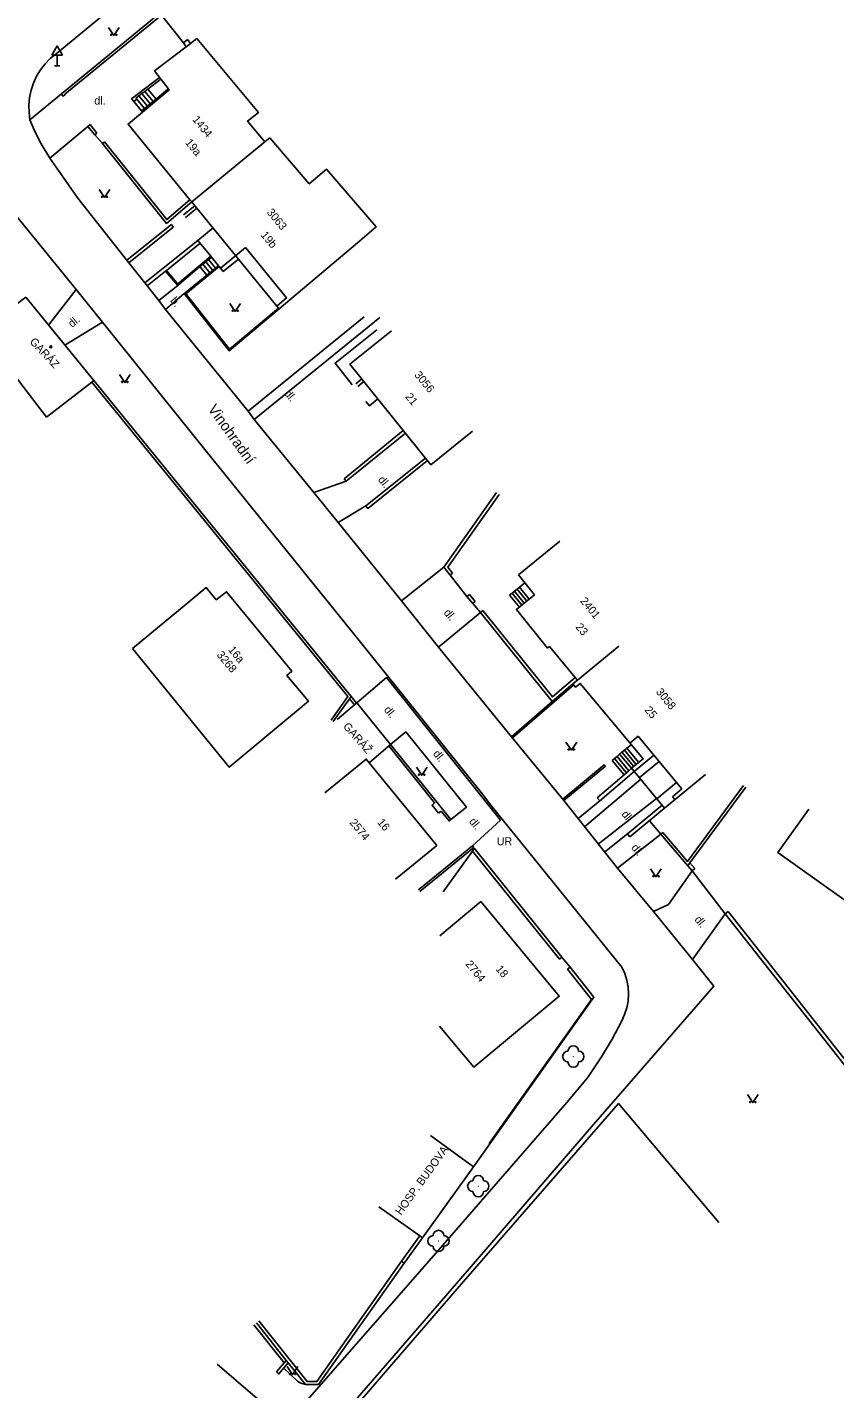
# Model space of a CAD drawing. Extents: x -584400 to -581602, y -1210894 to -1208793.
# Drawn here: x -582116.4 to -582040.8, y -1209585.2 to -1209457.6 of the extents above; entities that cross this region are included whole.
import ezdxf

# ---------------------------------------------------------------- set-up
doc = ezdxf.new("R2010")
doc.units = 0
for name, color, linetype in [('BUDOVY_MĚŘ', 7, 'Continuous'), ('NÁZVY_ULIC_TOK_SMĚR', 7, 'Continuous'), ('POMOC_POPIS', 7, 'Continuous'), ('ROZHRANÍ_PLOCH', 7, 'Continuous'), ('ZELEŇ', 7, 'Continuous'), ('ZN_BUDOV', 7, 'Continuous'), ('ZN_DOPLŇKOVÉ', 7, 'Continuous'), ('ZN_KULTUR', 7, 'Continuous'), ('Č_POPIS_EVID', 7, 'Continuous')]:
    doc.layers.add(name, color=color, linetype=linetype)

msp = doc.modelspace()

# ---------------------------------------------------------------- linework, layer by layer
at = {"layer": 'BUDOVY_MĚŘ'}
for points in [[(-582100.51, -1209458.67), (-582101.1, -1209459.12), (-582101.5, -1209459.43), (-582104.48, -1209461.7), (-582103.12, -1209463.48), (-582106.95, -1209466.68), (-582101.16, -1209473.77), (-582101, -1209473.97), (-582100.7, -1209474.33), (-582100.52, -1209474.56), (-582092.87, -1209483.92), (-582092.8, -1209484)], [(-582094.14, -1209468.35), (-582095.76, -1209466.39), (-582094.74, -1209465.59), (-582100.51, -1209458.67)], [(-582092.8, -1209484), (-582085.47, -1209477.81), (-582083.73, -1209476.32), (-582088.37, -1209470.9), (-582089.99, -1209472.29), (-582093.68, -1209467.98), (-582094.14, -1209468.35)], [(-582094.14, -1209468.35), (-582101, -1209473.97)], [(-582132.91, -1209483.58), (-582125.07, -1209477.19), (-582118.95, -1209484.75), (-582116.79, -1209483.08), (-582116.55, -1209482.9), (-582110.17, -1209490.72)], [(-582082.27, -1209486.06), (-582086.17, -1209489.19), (-582078.59, -1209498.6)], [(-582120.48, -1209486.5), (-582114.6, -1209494.13), (-582110.36, -1209490.88)], [(-582110.36, -1209490.88), (-582110.17, -1209490.72)], [(-582074.69, -1209495.46), (-582078.59, -1209498.6)], [(-582066.5, -1209505.77), (-582070.39, -1209508.91)], [(-582068.87, -1209510.8), (-582070.39, -1209508.91)], [(-582106.55, -1209515.82), (-582101.53, -1209511.68), (-582099.63, -1209510.11), (-582098.7, -1209511.26), (-582097.73, -1209510.5), (-582091.61, -1209517.94), (-582092.08, -1209518.35), (-582090.06, -1209520.77), (-582097.48, -1209526.95), (-582106.55, -1209515.82)], [(-582068.87, -1209510.8), (-582070.57, -1209512.17), (-582067.66, -1209515.78)], [(-582064.86, -1209518.79), (-582065.06, -1209518.55), (-582067.48, -1209515.64), (-582067.66, -1209515.78)], [(-582060.99, -1209515.62), (-582064.86, -1209518.79)], [(-582064.86, -1209518.79), (-582065.29, -1209519.14), (-582065.03, -1209519.45), (-582064.6, -1209519.1), (-582058.71, -1209526.18), (-582059.78, -1209527.05), (-582056.7, -1209530.79)], [(-582087.37, -1209522.48), (-582085.53, -1209520.92), (-582082.37, -1209524.83)], [(-582084.37, -1209526.53), (-582082.37, -1209524.83)], [(-582088.52, -1209529.35), (-582084.65, -1209526.19), (-582078.02, -1209534.29)], [(-582052.87, -1209527.64), (-582056.7, -1209530.79)], [(-582043.17, -1209530.88), (-582046.07, -1209534.95), (-582036.23, -1209541.97)], [(-582081.89, -1209537.45), (-582078.02, -1209534.29)], [(-582077.77, -1209551.21), (-582074.57, -1209555.06), (-582066.57, -1209548.41), (-582073.92, -1209539.54)], [(-582077.76, -1209542.74), (-582073.92, -1209539.54)], [(-582078.64, -1209561.47), (-582074.59, -1209564.39)], [(-582083.45, -1209568.15), (-582079.62, -1209570.88), (-582079.38, -1209571.05), (-582074.59, -1209564.39)], [(-582098.61, -1209582.9), (-582095.04, -1209585.96), (-582094.81, -1209586.15)]]:
    msp.add_lwpolyline(points, dxfattribs=at)
at = {"layer": 'ROZHRANÍ_PLOCH'}
for points in [[(-582085.62, -1209436.97), (-582113.7, -1209460.09), (-582114.25, -1209460.53), (-582114.74, -1209461.04), (-582115.17, -1209461.59), (-582115.53, -1209462.2), (-582115.83, -1209462.84), (-582116.05, -1209463.5), (-582116.19, -1209464.19), (-582116.26, -1209464.9), (-582116.24, -1209465.6), (-582116.15, -1209466.28)], [(-582104.02, -1209462.3), (-582106.64, -1209464.3)], [(-582103.9, -1209462.46), (-582105.12, -1209463.39)], [(-582113.21, -1209463.83), (-582116.15, -1209466.28)], [(-582106.41, -1209464.57), (-582106.64, -1209464.3)], [(-582106.15, -1209464.35), (-582106.41, -1209464.57)], [(-582105.95, -1209464.03), (-582106.23, -1209464.24)], [(-582106.15, -1209464.35), (-582106.23, -1209464.24)], [(-582106.15, -1209464.35), (-582105.42, -1209465.22)], [(-582105.67, -1209463.82), (-582105.95, -1209464.03)], [(-582105.95, -1209464.03), (-582105.15, -1209464.99)], [(-582105.4, -1209463.61), (-582105.67, -1209463.82)], [(-582105.67, -1209463.82), (-582104.88, -1209464.77)], [(-582105.12, -1209463.39), (-582105.4, -1209463.61)], [(-582105.4, -1209463.61), (-582104.61, -1209464.55)], [(-582105.12, -1209463.39), (-582104.34, -1209464.33)], [(-582104.34, -1209464.33), (-582104.61, -1209464.55)], [(-582103.21, -1209463.38), (-582104.34, -1209464.33)], [(-582106.41, -1209464.57), (-582105.69, -1209465.44)], [(-582105.42, -1209465.22), (-582105.69, -1209465.44)], [(-582105.6, -1209465.55), (-582105.69, -1209465.44)], [(-582105.15, -1209464.99), (-582105.42, -1209465.22)], [(-582104.88, -1209464.77), (-582105.15, -1209464.99)], [(-582104.61, -1209464.55), (-582104.88, -1209464.77)], [(-582116.15, -1209466.28), (-582115.66, -1209467.42), (-582115.1, -1209468.52), (-582114.28, -1209469.88)], [(-582114.28, -1209469.88), (-582110.72, -1209466.89)], [(-582114.28, -1209469.88), (-582111.65, -1209473.62), (-582106.89, -1209479.68)], [(-582111.82, -1209482.17), (-582119.88, -1209472.32)], [(-582099, -1209476.41), (-582100.43, -1209477.58), (-582099.21, -1209479.06)], [(-582095.95, -1209478.25), (-582096.88, -1209479.01)], [(-582095.95, -1209478.25), (-582092.1, -1209482.97), (-582093.03, -1209483.73)], [(-582106.89, -1209479.68), (-582105.39, -1209481.56)], [(-582099.21, -1209479.06), (-582102.3, -1209481.65)], [(-582099.68, -1209479.59), (-582099.95, -1209479.81)], [(-582099.42, -1209479.37), (-582099.68, -1209479.59)], [(-582099.03, -1209480.39), (-582099.68, -1209479.59)], [(-582099.15, -1209479.14), (-582099.42, -1209479.37)], [(-582098.76, -1209480.17), (-582099.42, -1209479.37)], [(-582099.21, -1209479.06), (-582099.15, -1209479.14)], [(-582099.15, -1209479.14), (-582098.49, -1209479.95)], [(-582096.88, -1209479.01), (-582098.3, -1209480.18)], [(-582096.61, -1209479.34), (-582098.04, -1209480.5)], [(-582100.22, -1209480.04), (-582102.24, -1209481.73)], [(-582099.57, -1209480.83), (-582101.62, -1209482.5)], [(-582098.43, -1209480.02), (-582101.55, -1209482.58)], [(-582099.95, -1209479.81), (-582100.22, -1209480.04)], [(-582099.57, -1209480.83), (-582100.22, -1209480.04)], [(-582099.3, -1209480.61), (-582099.95, -1209479.81)], [(-582099.3, -1209480.61), (-582099.57, -1209480.83)], [(-582099.03, -1209480.39), (-582099.3, -1209480.61)], [(-582098.76, -1209480.17), (-582099.03, -1209480.39)], [(-582098.49, -1209479.95), (-582098.76, -1209480.17)], [(-582098.49, -1209479.95), (-582098.43, -1209480.02)], [(-582098.43, -1209480.02), (-582098.3, -1209480.18)], [(-582098.3, -1209480.18), (-582098.04, -1209480.5)], [(-582111.82, -1209482.17), (-582114.42, -1209485.51)], [(-582111.82, -1209482.17), (-582109.35, -1209485.24)], [(-582105.39, -1209481.56), (-582104.09, -1209483.21)], [(-582102.31, -1209481.79), (-582104.09, -1209483.21)], [(-582104.09, -1209483.21), (-582103.44, -1209484.05)], [(-582103.44, -1209484.05), (-582101.69, -1209482.57)], [(-582103.44, -1209484.05), (-582095.72, -1209493.57)], [(-582095.72, -1209493.57), (-582084.85, -1209484.73)], [(-582095.15, -1209494.37), (-582083.37, -1209484.81)], [(-582112.89, -1209487.39), (-582109.35, -1209485.24)], [(-582099.65, -1209497.32), (-582109.35, -1209485.24)], [(-582083.66, -1209485.96), (-582087.57, -1209489.08), (-582085.95, -1209491.11)], [(-582085.06, -1209490.56), (-582085.63, -1209491.02)], [(-582084.88, -1209490.8), (-582085.44, -1209491.26)], [(-582083.56, -1209492.43), (-582084.35, -1209493.07), (-582084.67, -1209492.69)], [(-582095.72, -1209493.57), (-582095.15, -1209494.37)], [(-582095.15, -1209494.37), (-582089.57, -1209501.21)], [(-582086.72, -1209499.91), (-582081.17, -1209495.4)], [(-582086.53, -1209500.14), (-582080.98, -1209495.63)], [(-582060.7, -1209545.69), (-582072.97, -1209530.51), (-582073.75, -1209529.49), (-582085.19, -1209515.22), (-582099.65, -1209497.32)], [(-582084.69, -1209502.45), (-582079.08, -1209497.98)], [(-582084.69, -1209502.45), (-582084.5, -1209502.69), (-582078.89, -1209498.22)], [(-582086.53, -1209500.14), (-582089.57, -1209501.21)], [(-582086.72, -1209499.91), (-582086.53, -1209500.14)], [(-582089.57, -1209501.21), (-582087.27, -1209504.03)], [(-582084.69, -1209502.45), (-582087.27, -1209504.03)], [(-582087.27, -1209504.03), (-582081.35, -1209511.37)], [(-582077.36, -1209508.21), (-582081.35, -1209511.37)], [(-582070.51, -1209510.26), (-582070.75, -1209510.45)], [(-582070.28, -1209510.07), (-582070.51, -1209510.26)], [(-582069.6, -1209511.39), (-582070.51, -1209510.26)], [(-582069.78, -1209509.67), (-582070.28, -1209510.07)], [(-582069.37, -1209511.2), (-582070.28, -1209510.07)], [(-582081.35, -1209511.37), (-582077.88, -1209515.7)], [(-582070.98, -1209510.64), (-582071.21, -1209510.83)], [(-582070.3, -1209511.96), (-582071.21, -1209510.83)], [(-582070.75, -1209510.45), (-582070.98, -1209510.64)], [(-582070.07, -1209511.77), (-582070.98, -1209510.64)], [(-582069.84, -1209511.58), (-582070.75, -1209510.45)], [(-582077.88, -1209515.7), (-582073.95, -1209512.46)], [(-582077.88, -1209515.7), (-582071.04, -1209524.09)], [(-582074.7, -1209534.33), (-582072.06, -1209531.9), (-582082.76, -1209518.55), (-582085.53, -1209520.92)], [(-582065.2, -1209519.24), (-582070.94, -1209524.2)], [(-582067.23, -1209520.79), (-582071.04, -1209524.09)], [(-582082.37, -1209524.83), (-582080.92, -1209523.64), (-582075.26, -1209530.69), (-582076.73, -1209531.86)], [(-582071.04, -1209524.09), (-582066.13, -1209530.07)], [(-582057.7, -1209525.82), (-582059.18, -1209524.05), (-582059.95, -1209524.69)], [(-582060.69, -1209525.55), (-582060.92, -1209525.74)], [(-582060.45, -1209525.36), (-582060.69, -1209525.55)], [(-582059.58, -1209526.89), (-582060.69, -1209525.55)], [(-582060.22, -1209525.17), (-582060.45, -1209525.36)], [(-582059.35, -1209526.7), (-582060.45, -1209525.36)], [(-582059.83, -1209524.84), (-582060.22, -1209525.17)], [(-582059.11, -1209526.51), (-582060.22, -1209525.17)], [(-582062.24, -1209526.85), (-582062.34, -1209526.73), (-582066.23, -1209529.95)], [(-582062.24, -1209526.85), (-582066.13, -1209530.07)], [(-582061.38, -1209526.13), (-582061.61, -1209526.32)], [(-582060.49, -1209527.67), (-582061.61, -1209526.32)], [(-582061.15, -1209525.94), (-582061.38, -1209526.13)], [(-582060.26, -1209527.48), (-582061.38, -1209526.13)], [(-582060.92, -1209525.74), (-582061.15, -1209525.94)], [(-582060.03, -1209527.28), (-582061.15, -1209525.94)], [(-582059.78, -1209527.05), (-582060.92, -1209525.74)], [(-582057.7, -1209525.82), (-582059.54, -1209527.35)], [(-582059.05, -1209527.93), (-582057.21, -1209526.42)], [(-582057.21, -1209526.42), (-582057.7, -1209525.82)], [(-582055.57, -1209528.39), (-582057.21, -1209526.42)], [(-582064.2, -1209532.53), (-582058.93, -1209528.08)], [(-582060.49, -1209527.67), (-582063, -1209529.81)], [(-582059.54, -1209527.35), (-582062.76, -1209530.09)], [(-582060.26, -1209527.48), (-582060.49, -1209527.67)], [(-582060.03, -1209527.28), (-582060.26, -1209527.48)], [(-582059.78, -1209527.05), (-582060.03, -1209527.28)], [(-582057.42, -1209529.91), (-582055.57, -1209528.39)], [(-582055.07, -1209528.99), (-582055.95, -1209529.72)], [(-582055.07, -1209528.99), (-582055.57, -1209528.39)], [(-582066.13, -1209530.07), (-582061.12, -1209536.41)], [(-582064.8, -1209531.76), (-582062.76, -1209530.09)], [(-582062.76, -1209530.09), (-582063, -1209529.81)], [(-582062.91, -1209534.15), (-582057.46, -1209529.87)], [(-582060.18, -1209533.21), (-582056.92, -1209530.52)], [(-582055.73, -1209529.99), (-582055.95, -1209529.72)], [(-582059.95, -1209533.49), (-582056.7, -1209530.79)], [(-582062.32, -1209534.9), (-582060.18, -1209533.21)], [(-582057.04, -1209533.23), (-582061.12, -1209536.41)], [(-582059.95, -1209533.49), (-582060.18, -1209533.21)], [(-582061.12, -1209536.41), (-582057.74, -1209540.48)], [(-582054.12, -1209536.66), (-582056.34, -1209539.81), (-582057.74, -1209540.48)], [(-582057.74, -1209540.48), (-582054.08, -1209544.98)], [(-582051.01, -1209540.7), (-582054.08, -1209544.98)], [(-582054.08, -1209544.98), (-582052.07, -1209547.47), (-582063.34, -1209560.45), (-582075.78, -1209574.87), (-582100.18, -1209603.04), (-582118.87, -1209624.72), (-582135.29, -1209643.73), (-582137.77, -1209641.6), (-582126.64, -1209628.68)], [(-582060.7, -1209545.69), (-582060.43, -1209546.28), (-582060.23, -1209546.91), (-582060.12, -1209547.56), (-582060.08, -1209548.21), (-582060.12, -1209548.87), (-582060.24, -1209549.51), (-582060.44, -1209550.14), (-582060.71, -1209550.73), (-582061.62, -1209552.43), (-582062.61, -1209554.1), (-582063.9, -1209556.06)], [(-582096.12, -1209593.05), (-582078.08, -1209572.48), (-582065.84, -1209558.36), (-582063.9, -1209556.06)], [(-582092.38, -1209583.28), (-582091.07, -1209584.49), (-582090.78, -1209584.68), (-582090.33, -1209584.82)]]:
    msp.add_lwpolyline(points, dxfattribs=at)
at = {"layer": 'ZELEŇ'}
for centre in [(-582065.25, -1209554.07), (-582074.15, -1209566.22), (-582077.87, -1209571.35)]:
    msp.add_circle(centre, 0.0005, dxfattribs=at)
for centre, start, end in [((-582065.75, -1209554.07), 90, 270), ((-582065.25, -1209553.57), 0, 180), ((-582064.75, -1209554.07), 270, 90), ((-582065.25, -1209554.57), 180, 360), ((-582074.15, -1209565.72), 0, 180), ((-582074.65, -1209566.22), 90, 270), ((-582073.65, -1209566.22), 270, 90), ((-582074.15, -1209566.72), 180, 360), ((-582078.37, -1209571.35), 90, 270), ((-582077.87, -1209570.85), 0, 180), ((-582077.37, -1209571.35), 270, 90), ((-582077.87, -1209571.85), 180, 360)]:
    msp.add_arc(centre, 0.5, start, end, dxfattribs=at)
at = {"layer": 'ZN_BUDOV'}
msp.add_circle((-582114.19, -1209487.56), 0.0875, dxfattribs=at)
at = {"layer": 'ZN_DOPLŇKOVÉ'}
for p, q in [((-582113.59, -1209459.34), (-582114.09, -1209460.21)), ((-582114.09, -1209460.21), (-582113.09, -1209460.21)), ((-582113.59, -1209459.34), (-582113.09, -1209460.21)), ((-582113.59, -1209461.21), (-582113.59, -1209460.21)), ((-582113.84, -1209461.21), (-582113.34, -1209461.21))]:
    msp.add_line(p, q, dxfattribs=at)
for points in [[(-582112.85, -1209463.93), (-582113.06, -1209464.06), (-582113.21, -1209463.83), (-582103.99, -1209456.27)], [(-582103.83, -1209456.46), (-582112.88, -1209463.88), (-582112.85, -1209463.93)], [(-582101.78, -1209459.06), (-582103.69, -1209456.64)], [(-582101.5, -1209459.43), (-582101.78, -1209459.06), (-582101.39, -1209458.75)], [(-582101.1, -1209459.12), (-582101.39, -1209458.75)], [(-582109.88, -1209467.53), (-582110.07, -1209467.69), (-582110.72, -1209466.89), (-582110.52, -1209466.73)], [(-582110.52, -1209466.73), (-582109.88, -1209467.53)], [(-582110.07, -1209467.69), (-582109.36, -1209468.51)], [(-582101, -1209473.97), (-582103.37, -1209475.99), (-582109.36, -1209468.51), (-582109.17, -1209468.35)], [(-582109.17, -1209468.35), (-582103.34, -1209475.63), (-582101.16, -1209473.77)], [(-582100.7, -1209474.33), (-582101.77, -1209475.18)], [(-582100.52, -1209474.56), (-582101.59, -1209475.42)], [(-582102.9, -1209476.09), (-582107.08, -1209479.44)], [(-582102.9, -1209476.09), (-582102.72, -1209476.33), (-582106.89, -1209479.68)], [(-582105.39, -1209481.56), (-582103.68, -1209480.17), (-582100.43, -1209477.58)], [(-582103.37, -1209480.39), (-582100.21, -1209477.85)], [(-582105.17, -1209481.84), (-582103.45, -1209480.45)], [(-582103.45, -1209480.45), (-582103.37, -1209480.39)], [(-582102.24, -1209481.73), (-582102.31, -1209481.79), (-582103.45, -1209480.45)], [(-582102.24, -1209481.73), (-582103.37, -1209480.39)], [(-582092.87, -1209483.92), (-582097.47, -1209487.78), (-582101.62, -1209482.5), (-582101.69, -1209482.57)], [(-582092.8, -1209484), (-582097.48, -1209487.92), (-582101.69, -1209482.57)], [(-582087.94, -1209522.53), (-582086.37, -1209520.34), (-582110.36, -1209490.88)], [(-582110.17, -1209490.72), (-582086.06, -1209520.33), (-582086.21, -1209520.54)], [(-582076.55, -1209508.77), (-582076.79, -1209508.95), (-582077.36, -1209508.21), (-582072.44, -1209501.21)], [(-582072.2, -1209501.39), (-582076.99, -1209508.2), (-582076.55, -1209508.77)], [(-582076.79, -1209508.95), (-582075.21, -1209510.95)], [(-582074.98, -1209510.76), (-582075.21, -1209510.95)], [(-582074.43, -1209511.42), (-582074.66, -1209511.61), (-582075.21, -1209510.95)], [(-582074.98, -1209510.76), (-582074.43, -1209511.42)], [(-582074.66, -1209511.61), (-582073.95, -1209512.46)], [(-582065.29, -1209519.14), (-582067.23, -1209520.79), (-582073.95, -1209512.46), (-582073.72, -1209512.27)], [(-582073.72, -1209512.27), (-582067.19, -1209520.36), (-582065.06, -1209518.55)], [(-582086.21, -1209520.54), (-582087.74, -1209522.68)], [(-582085.75, -1209521.11), (-582086.21, -1209520.54)], [(-582086.06, -1209520.33), (-582085.56, -1209520.95)], [(-582082.52, -1209524.96), (-582078.24, -1209530.3), (-582078.48, -1209530.5), (-582077.87, -1209531.27)], [(-582082.37, -1209524.83), (-582076.73, -1209531.86)], [(-582056.85, -1209533.07), (-582054.54, -1209535.79), (-582049.29, -1209528.67)], [(-582054.32, -1209535.91), (-582049.09, -1209528.82)], [(-582077.62, -1209531.07), (-582077.87, -1209531.27)], [(-582077.62, -1209531.07), (-582076.89, -1209531.99), (-582076.73, -1209531.86)], [(-582057.04, -1209533.23), (-582058.1, -1209531.97)], [(-582056.85, -1209533.07), (-582057.04, -1209533.23), (-582054.53, -1209536.19), (-582054.32, -1209535.91)], [(-582074.57, -1209534.48), (-582074.7, -1209534.33), (-582079.74, -1209538.45)], [(-582074.57, -1209534.48), (-582079.61, -1209538.61)], [(-582074.52, -1209534.55), (-582074.7, -1209534.81)], [(-582074.52, -1209534.55), (-582066.32, -1209544.77), (-582066.55, -1209544.95)], [(-582074.7, -1209534.81), (-582077.43, -1209538.62)], [(-582066.55, -1209544.95), (-582074.7, -1209534.81)], [(-582054.12, -1209536.66), (-582054.53, -1209536.19)], [(-582054.12, -1209536.66), (-582053.86, -1209536.44), (-582054.32, -1209535.91)], [(-582054.12, -1209536.66), (-582051.01, -1209540.7)], [(-582050.75, -1209540.49), (-582051.01, -1209540.7)], [(-582027.81, -1209542.27), (-582038.14, -1209557), (-582051.01, -1209540.7)], [(-582050.75, -1209540.49), (-582038.16, -1209556.43), (-582028.09, -1209542.08)], [(-582065.55, -1209545.69), (-582066.32, -1209544.77)], [(-582065.55, -1209545.69), (-582063.31, -1209548.51), (-582073.08, -1209562.26), (-582073.14, -1209562.22)], [(-582073.14, -1209562.22), (-582063.54, -1209548.71), (-582065.79, -1209545.88)], [(-582065.55, -1209545.69), (-582065.79, -1209545.88)], [(-582051.6, -1209569.62), (-582061, -1209558.48), (-582075.54, -1209575.14), (-582099.86, -1209603.34), (-582118.53, -1209624.97), (-582135.17, -1209644.47)], [(-582074.59, -1209564.39), (-582073.08, -1209562.26)], [(-582081.34, -1209573.24), (-582079.62, -1209570.88)], [(-582079.38, -1209571.05), (-582081.09, -1209573.42)], [(-582094.7, -1209578.83), (-582090.19, -1209584.52), (-582089.28, -1209584.52), (-582081.34, -1209573.24)], [(-582081.09, -1209573.42), (-582089.12, -1209584.82), (-582090.33, -1209584.82), (-582091.95, -1209582.78)], [(-582081.34, -1209573.24), (-582081.09, -1209573.42)], [(-582092.34, -1209582.77), (-582095.17, -1209579.21)], [(-582092.14, -1209582.54), (-582094.94, -1209579.02)], [(-582093.06, -1209583.62), (-582092.34, -1209582.77)], [(-582093.06, -1209583.62), (-582092.83, -1209583.81), (-582091.95, -1209582.78)], [(-582092.34, -1209582.77), (-582092.14, -1209582.54)], [(-582091.95, -1209582.78), (-582092.14, -1209582.54)]]:
    msp.add_lwpolyline(points, dxfattribs=at)
at = {"layer": 'ZN_KULTUR'}
for points in [[(-582108.8, -1209457.61), (-582108.3, -1209458.36), (-582107.8, -1209457.61)], [(-582109.67, -1209472.8), (-582109.17, -1209473.55), (-582108.67, -1209472.8)], [(-582097.42, -1209483.49), (-582096.92, -1209484.24), (-582096.42, -1209483.49)], [(-582107.76, -1209490.15), (-582107.26, -1209490.9), (-582106.76, -1209490.15)], [(-582065.93, -1209524.6), (-582065.43, -1209525.35), (-582064.93, -1209524.6)], [(-582079.95, -1209526.96), (-582079.45, -1209527.71), (-582078.95, -1209526.96)], [(-582058, -1209536.47), (-582057.5, -1209537.22), (-582057, -1209536.47)], [(-582048.93, -1209557.64), (-582048.43, -1209558.39), (-582047.93, -1209557.64)], [(-582092.06, -1209583.13), (-582091.56, -1209583.88), (-582091.06, -1209583.13)]]:
    msp.add_lwpolyline(points, dxfattribs=at)
for centre in [(-582108.55, -1209458.31), (-582108.05, -1209458.31), (-582109.42, -1209473.5), (-582108.92, -1209473.5), (-582097.17, -1209484.19), (-582096.67, -1209484.19), (-582107.51, -1209490.85), (-582107.01, -1209490.85), (-582065.68, -1209525.3), (-582065.18, -1209525.3), (-582079.7, -1209527.66), (-582079.2, -1209527.66), (-582057.75, -1209537.17), (-582057.25, -1209537.17), (-582048.68, -1209558.34), (-582048.18, -1209558.34), (-582091.81, -1209583.83), (-582091.31, -1209583.83)]:
    msp.add_circle(centre, 0.05, dxfattribs=at)

# ---------------------------------------------------------------- texts
at = {"layer": 'NÁZVY_ULIC_TOK_SMĚR'}
msp.add_text('Vinohradní', height=1, rotation=305.6993, dxfattribs=at).set_placement((-582099.53, -1209493.39))
at = {"layer": 'POMOC_POPIS'}
for s, p in [('dl.', (-582110.12, -1209464.85)), ('UR', (-582072.42, -1209534.27))]:
    msp.add_text(s, height=0.75, dxfattribs=at).set_placement(p)
for s, rotation, p in [('b.', 308.8695, (-582103.05, -1209483.24)), ('dl.', 40.3467, (-582112.2, -1209485.79)), ('GARÁZ', 313.2376, (-582116.23, -1209487.12)), ('dl.', 308.8695, (-582092.38, -1209491.94)), ('dl.', 308.8695, (-582083.59, -1209500.03)), (' dl.', 309.0778, (-582077.61, -1209512.27)), ('dl.', 308.8695, (-582083.03, -1209521.59)), ('GARÁŽ', 311.3588, (-582086.86, -1209523.16)), ('dl.', 308.8695, (-582078.44, -1209525.7)), ('dl.', 308.8695, (-582075.06, -1209532.06)), (' dl.', 309.0778, (-582060.95, -1209531.16)), (' dl.', 309.0778, (-582060.04, -1209534.29)), (' dl.', 309.0778, (-582054.11, -1209541.03)), ('HOSP. BUDOVA', 54.2488, (-582081.38, -1209568.99))]:
    msp.add_text(s, height=0.75, rotation=rotation, dxfattribs=at).set_placement(p)
at = {"layer": 'Č_POPIS_EVID'}
for s, rotation, p in [('1434', 309.2387, (-582100.98, -1209466.27)), ('19a', 309.2397, (-582101.65, -1209468.43)), ('3063', 309.2387, (-582094.01, -1209474.96)), ('19b', 309.2365, (-582094.57, -1209477.09)), ('3056', 309.2387, (-582080.18, -1209490.2)), ('21', 309.2387, (-582081.03, -1209492.25)), ('2401', 309.2387, (-582064.65, -1209511.39)), ('23', 309.7553, (-582065.08, -1209513.83)), ('3268', 309.2387, (-582098.7, -1209516.44)), ('16a', 309.2387, (-582097.62, -1209515.97)), ('3058', 309.2387, (-582057.55, -1209519.91)), ('25', 309.7553, (-582058.61, -1209521.61)), ('2574', 309.2387, (-582086.25, -1209532.16)), ('16', 309.301, (-582083.65, -1209532.14)), ('2764', 309.2387, (-582075.39, -1209545.43)), ('18', 309.6197, (-582072.56, -1209545.89))]:
    msp.add_text(s, height=0.75, rotation=rotation, dxfattribs=at).set_placement(p)

doc.saveas('drawing.dxf')
